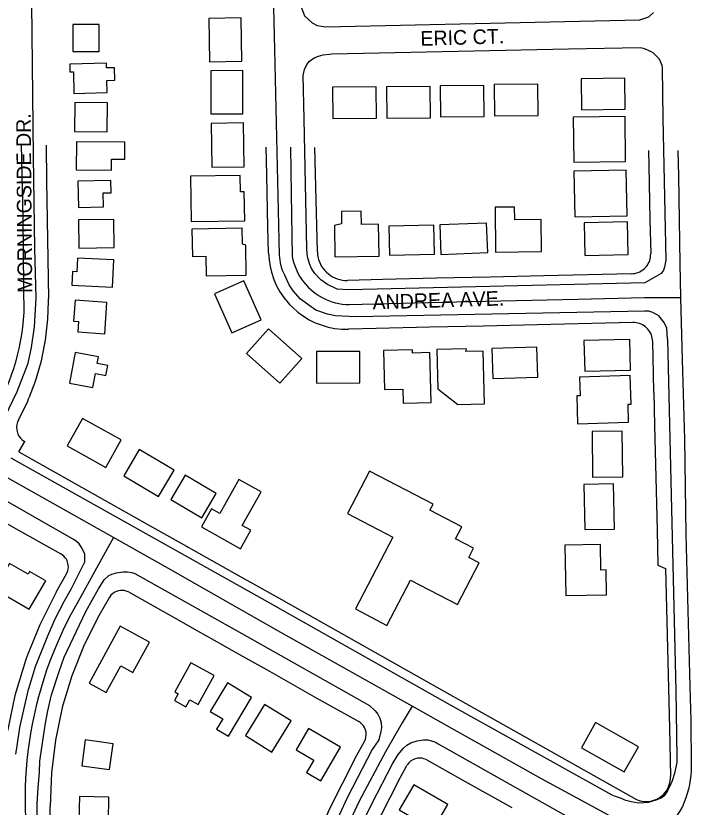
# Model space of a CAD drawing. Extents: x -25029 to 2274964, y -81170 to 687028.
# Drawn here: x -17535 to -16850, y -62251 to -61441 of the extents above; entities that cross this region are included whole.
import ezdxf

# ---------------------------------------------------------------- set-up
doc = ezdxf.new("R2010")
doc.units = 0
for name, color, linetype in [('81911BEA - RW_X_Fee_RW', 7, 'Continuous'), ('BLDG', 7, 'Continuous'), ('GE_X_CL_2000', 7, 'Continuous'), ('ROAD', 7, 'Continuous'), ('ROAD-NAME', 7, 'Continuous')]:
    doc.layers.add(name, color=color, linetype=linetype)

msp = doc.modelspace()

# ---------------------------------------------------------------- linework, layer by layer
at = {"layer": '81911BEA - RW_X_Fee_RW'}
for p, q in [((-17532.23, -61887.56), (-17526.27, -61876.97)), ((-16877.79, -62003.5), (-16870.08, -62007.03)), ((-17493.53, -62030.39), (-17483.46, -62012.5)), ((-17439.89, -62037.02), (-17449.94, -62054.89)), ((-17187.57, -62200.36), (-17178.44, -62184.14)), ((-17143.99, -62224.88), (-17134.87, -62208.66))]:
    msp.add_line(p, q, dxfattribs=at)
for points in [[(-17504.43, -61573.55), (-17503.83, -61609.91), (-17503.17, -61649.91), (-17502.51, -61689.9), (-17501.84, -61730.65)], [(-17276.55, -61683.88), (-17277.16, -61657.87), (-17278.42, -61603.89), (-17279.08, -61575.49)], [(-17226.56, -61682.71), (-17228.43, -61602.73), (-17229.06, -61575.92)], [(-16887.66, -61578.85), (-16887.3, -61594.77), (-16886.06, -61649.76), (-16885.26, -61684.72)], [(-17276.55, -61683.88), (-17276.08, -61690.84), (-17275.01, -61697.74), (-17273.55, -61703.67), (-17271.09, -61711.12), (-17268.26, -61717.5), (-17264.9, -61723.62), (-17261.01, -61729.41), (-17256.63, -61734.85), (-17254.98, -61736.57), (-17251.8, -61739.88), (-17246.55, -61744.47), (-17240.91, -61748.59), (-17234.94, -61752.2), (-17228.68, -61755.28), (-17222.8, -61757.55), (-17215.46, -61759.74), (-17208.62, -61761.09), (-17201.68, -61761.84), (-17194.7, -61761.98)], [(-17226.56, -61682.71), (-17226.39, -61685.32), (-17225.98, -61687.9), (-17225.36, -61690.45), (-17224.51, -61692.92), (-17223.46, -61695.32), (-17222.19, -61697.61), (-17220.73, -61699.78), (-17219.09, -61701.82), (-17217.28, -61703.71), (-17215.31, -61705.43), (-17213.2, -61706.98), (-17210.96, -61708.33), (-17208.61, -61709.48), (-17206.17, -61710.43), (-17203.65, -61711.16), (-17201.09, -61711.66), (-17198.49, -61711.94), (-17195.87, -61712)], [(-16904.82, -61705.2), (-16903.08, -61705.08), (-16901.35, -61704.82), (-16899.66, -61704.4), (-16898, -61703.84), (-16896.4, -61703.13), (-16894.87, -61702.29), (-16893.42, -61701.31), (-16892.06, -61700.22), (-16890.8, -61699.01), (-16889.65, -61697.7), (-16888.62, -61696.29), (-16887.72, -61694.79), (-16886.95, -61693.23), (-16886.31, -61691.6), (-16885.83, -61689.92), (-16885.49, -61688.21), (-16885.3, -61686.47), (-16885.26, -61684.72)], [(-16904.82, -61705.2), (-16994.69, -61707.3), (-17049.68, -61708.58), (-17104.66, -61709.87), (-17159.65, -61711.15), (-17195.87, -61712)], [(-17509.11, -61794.5), (-17505.85, -61778.24), (-17504.84, -61773.22), (-17502.41, -61751.65), (-17501.93, -61733.12), (-17501.84, -61730.65)], [(-16903.65, -61755.19), (-17001.39, -61757.47), (-17056.38, -61758.75), (-17111.36, -61760.04), (-17166.35, -61761.32), (-17194.7, -61761.98)], [(-16883.22, -61774.7), (-16883.34, -61772.96), (-16883.6, -61771.24), (-16884.02, -61769.55), (-16884.58, -61767.9), (-16885.29, -61766.3), (-16886.13, -61764.77), (-16887.1, -61763.33), (-16888.19, -61761.97), (-16889.4, -61760.71), (-16890.71, -61759.56), (-16892.11, -61758.53), (-16893.61, -61757.63), (-16895.17, -61756.86), (-16896.8, -61756.23), (-16898.47, -61755.75), (-16900.18, -61755.41), (-16901.91, -61755.22), (-16903.65, -61755.19)], [(-16882.04, -61826.68), (-16882.47, -61807.71), (-16883.22, -61774.7)], [(-17532.62, -61855.04), (-17523.05, -61835.56), (-17522.2, -61833.38), (-17521.37, -61831.23), (-17515.19, -61815.33), (-17509.11, -61794.5)], [(-16882.04, -61826.68), (-16881.23, -61860.69), (-16879.95, -61913.68), (-16878.65, -61967.66), (-16877.79, -62003.5)], [(-17532.62, -61855.04), (-17533.48, -61856.96), (-17534.26, -61859.66), (-17534.56, -61862.45), (-17534.48, -61864.55), (-17534.1, -61866.62), (-17533.21, -61869.28), (-17531.87, -61871.75), (-17530.61, -61873.43), (-17529.12, -61874.92), (-17527.47, -61876.23), (-17526.27, -61876.97)], [(-17532.23, -61887.56), (-17444.01, -61937.2), (-17395.34, -61964.58), (-17360.48, -61984.2), (-17358.73, -61985.18), (-17299.47, -62018.53), (-17295.11, -62020.98), (-17263.42, -62038.81), (-17090.85, -62135.91), (-16899.81, -62243.4)], [(-17663.88, -61893.77), (-17585.06, -61938.12), (-17532.77, -61967.55), (-17489.18, -61992.07)], [(-17483.46, -62012.5), (-17483.02, -62011.63), (-17482.19, -62009.49), (-17481.74, -62007.59), (-17481.56, -62005.63), (-17481.61, -62003.67), (-17481.94, -62001.74), (-17482.76, -61999.26), (-17483.63, -61997.5), (-17484.75, -61995.89), (-17486.05, -61994.42), (-17487.55, -61993.16), (-17489.18, -61992.07)], [(-16870.08, -62007.03), (-16866.15, -62170.55), (-16864.96, -62219.91)], [(-17493.53, -62030.39), (-17510.87, -62064.61), (-17522.91, -62094.6), (-17525.16, -62100.21), (-17535.01, -62132.7), (-17536.29, -62136.91), (-17543.62, -62171.73), (-17544.19, -62174.45), (-17548.68, -62211.68), (-17550.05, -62250.88)], [(-17419.46, -62031.31), (-17420.33, -62030.86), (-17422.47, -62030.04), (-17424.37, -62029.58), (-17426.33, -62029.4), (-17428.29, -62029.45), (-17430.22, -62029.78), (-17432.1, -62030.34), (-17433.88, -62031.16), (-17436.07, -62032.59), (-17437.98, -62034.38), (-17439.2, -62035.91), (-17439.89, -62037.02)], [(-17419.46, -62031.31), (-17371.53, -62058.28), (-17349.3, -62070.78), (-17323.59, -62085.25), (-17312.48, -62091.5), (-17275.66, -62112.23), (-17227.73, -62139.2), (-17184.16, -62163.71)], [(-17449.94, -62054.89), (-17465.3, -62085.23), (-17477.97, -62116.79), (-17487.12, -62146.94), (-17487.84, -62149.32), (-17494.84, -62182.59), (-17498.88, -62216.1), (-17500.05, -62250.75)], [(-17178.44, -62184.14), (-17178, -62183.27), (-17177.36, -62181.76), (-17176.85, -62179.87), (-17176.54, -62177.28), (-17176.68, -62174.67), (-17177.27, -62172.12), (-17178.3, -62169.72), (-17179.32, -62168.05), (-17180.58, -62166.54), (-17182.52, -62164.8), (-17184.16, -62163.71)], [(-17187.57, -62200.36), (-17214.95, -62254.41), (-17223.46, -62275.61), (-17236.5, -62308.08), (-17237.53, -62310.64), (-17251.23, -62355.83), (-17255.11, -62368.62), (-17262.65, -62404.46), (-17267.59, -62427.91), (-17270.71, -62453.76), (-17274.85, -62488.07), (-17275.03, -62493.5), (-17276.34, -62533.46), (-17276.84, -62548.63)], [(-17114.44, -62202.95), (-17115.31, -62202.5), (-17117.44, -62201.68), (-17119.35, -62201.22), (-17121.3, -62201.04), (-17123.91, -62201.18), (-17126.46, -62201.78), (-17128.86, -62202.8), (-17131.05, -62204.23), (-17132.95, -62206.02), (-17134.18, -62207.55), (-17134.52, -62208.11), (-17134.87, -62208.66)], [(-17114.44, -62202.95), (-17075.22, -62225.02), (-17027.37, -62251.75)], [(-16899.81, -62243.4), (-16898.26, -62244.18), (-16896.12, -62244.74), (-16893.97, -62245.19), (-16891.79, -62245.45), (-16889.6, -62245.51), (-16887.41, -62245.38), (-16885.24, -62245.07), (-16883.1, -62244.56), (-16881.02, -62243.86), (-16879.01, -62242.99), (-16877.08, -62241.94), (-16875.25, -62240.73), (-16873.53, -62239.36), (-16871.94, -62237.85), (-16870.49, -62236.2), (-16869.19, -62234.44), (-16868.05, -62232.56), (-16867.08, -62230.6), (-16866.28, -62228.55), (-16865.67, -62226.44), (-16865.24, -62224.29), (-16865.01, -62222.11), (-16864.96, -62219.91)], [(-17143.99, -62224.88), (-17169.41, -62275.04), (-17185.07, -62314.06), (-17186.56, -62317.78), (-17190.36, -62327.22), (-17200.46, -62360.53), (-17206.68, -62381.04), (-17211.32, -62403.12), (-17218.25, -62436.06), (-17219.49, -62446.32), (-17224.76, -62489.98), (-17224.99, -62491.89), (-17226.38, -62533.93), (-17226.84, -62548.09)], [(-17494.54, -62765.8), (-17494.86, -62735.8), (-17495.28, -62695.8), (-17495.71, -62655.81), (-17496.14, -62615.81), (-17496.57, -62575.81), (-17497, -62535.81), (-17497.42, -62495.82), (-17497.85, -62455.82), (-17498.28, -62415.82), (-17498.76, -62370.82), (-17499.3, -62320.83), (-17499.83, -62270.82), (-17500.05, -62250.75)]]:
    msp.add_lwpolyline(points, dxfattribs=at)
at = {"layer": 'BLDG'}
for points in [[(-17337.75, -61443.69), (-17337.09, -61488.15), (-17303.99, -61487.65), (-17304.65, -61443.2)], [(-17449.88, -61477.53), (-17449.99, -61449.85), (-17477.14, -61449.96), (-17477.03, -61477.64)], [(-17441.8, -61519.76), (-17442.12, -61507.33), (-17434.13, -61507.13), (-17434.46, -61494.29), (-17442.42, -61494.49), (-17442.54, -61489.57), (-17480.13, -61490.53), (-17479.93, -61498.56), (-17476.37, -61498.47), (-17475.81, -61520.62)], [(-17335.8, -61497.28), (-17335.75, -61541.36), (-17302.98, -61541.32), (-17303.03, -61497.24)], [(-16956.06, -61537.37), (-16911.45, -61536.76), (-16911.88, -61504.91), (-16956.5, -61505.51)], [(-17210.88, -61546.21), (-17166.14, -61545.85), (-17166.39, -61513.88), (-17211.13, -61514.24)], [(-17155.55, -61545.8), (-17110.81, -61545.44), (-17111.07, -61513.47), (-17155.81, -61513.83)], [(-17100.61, -61544.62), (-17055.87, -61544.26), (-17056.13, -61512.29), (-17100.87, -61512.65)], [(-17045.33, -61543.56), (-17000.59, -61543.2), (-17000.84, -61511.23), (-17045.58, -61511.59)], [(-17475.03, -61529.9), (-17475.36, -61559.53), (-17441.97, -61559.9), (-17441.64, -61530.28)], [(-16963.94, -61590.99), (-16910.91, -61590.25), (-16911.56, -61544.09), (-16964.59, -61544.83)], [(-17301.56, -61595.56), (-17302.23, -61550.73), (-17335.37, -61551.22), (-17334.7, -61596.05)], [(-17473.44, -61598.9), (-17437.53, -61599.03), (-17437.49, -61587.85), (-17423.7, -61587.9), (-17423.63, -61570.3), (-17473.34, -61570.13)], [(-16962.97, -61646.97), (-16909.28, -61645.88), (-16910.23, -61599), (-16963.93, -61600.1)], [(-17355.88, -61651.67), (-17301, -61650.85), (-17301.44, -61621.36), (-17305.39, -61621.42), (-17305.64, -61604.48), (-17356.58, -61605.24)], [(-17445.43, -61636.84), (-17445.78, -61622.38), (-17437.83, -61622.19), (-17438.14, -61609.63), (-17471.86, -61610.44), (-17471.2, -61637.46)], [(-16997.1, -61682.57), (-16997.34, -61649.65), (-17024.55, -61649.86), (-17024.64, -61636.9), (-17044.58, -61637.05), (-17044.24, -61682.92)], [(-17163.83, -61654.48), (-17181.51, -61654.72), (-17181.69, -61641.18), (-17201.87, -61641.46), (-17201.7, -61653.91), (-17209.11, -61655.89), (-17208.68, -61687.8), (-17163.38, -61687.18)], [(-17434.8, -61678.39), (-17435.15, -61649.52), (-17471.05, -61649.95), (-17470.7, -61678.83)], [(-17152.67, -61686.29), (-17106.47, -61685.21), (-17107.17, -61655.38), (-17153.37, -61656.46)], [(-17100.07, -61685.33), (-17052.04, -61683.45), (-17053.23, -61653.24), (-17101.26, -61655.12)], [(-16952.64, -61686.36), (-16908.34, -61685.46), (-16909.01, -61652.2), (-16953.32, -61653.09)], [(-17354.49, -61687.43), (-17340.88, -61687.17), (-17340.49, -61707.38), (-17299.36, -61706.59), (-17299.94, -61675.94), (-17303.3, -61674.97), (-17303.62, -61658.56), (-17355.02, -61659.54)], [(-17472.12, -61689.11), (-17472.76, -61703.12), (-17477.43, -61702.91), (-17478.07, -61716.95), (-17436.3, -61718.86), (-17435.02, -61690.8)], [(-17331.99, -61725.86), (-17314.01, -61765.78), (-17284.02, -61752.27), (-17302, -61712.35)], [(-17474.62, -61732.36), (-17476.16, -61753.75), (-17471.09, -61754.12), (-17471.86, -61764.82), (-17444.35, -61766.81), (-17442.03, -61734.72)], [(-17265.16, -61817.24), (-17242.6, -61792.11), (-17276.52, -61761.67), (-17299.08, -61786.8)], [(-16952.87, -61804.85), (-16905.81, -61803.8), (-16906.51, -61772.43), (-16953.57, -61773.48)], [(-17227.37, -61817.1), (-17183.09, -61816.98), (-17183.17, -61784.79), (-17227.46, -61784.91)], [(-17129.03, -61786.39), (-17129.12, -61783.08), (-17159.02, -61783.91), (-17157.91, -61823.86), (-17138.99, -61823.33), (-17138.59, -61837.63), (-17110.12, -61836.84), (-17111.54, -61785.91)], [(-17074.46, -61784.89), (-17074.01, -61781.99), (-17104.3, -61782.7), (-17103.35, -61823.01), (-17082.87, -61838.91), (-17055.6, -61838.27), (-17056.87, -61784.48)], [(-17046.96, -61812.3), (-17000.84, -61810.94), (-17001.74, -61780.24), (-17047.87, -61781.6)], [(-17456.58, -61821.71), (-17453.87, -61807.39), (-17443.13, -61809.42), (-17441.17, -61799.06), (-17451.98, -61797.02), (-17450.69, -61790.19), (-17474.47, -61785.68), (-17480.43, -61817.19)], [(-16908.43, -61838.85), (-16905.3, -61838.75), (-16906.16, -61809.51), (-16958.03, -61811.05), (-16957.46, -61830.2), (-16960.97, -61830.3), (-16960.12, -61858.73), (-16907.89, -61857.18)], [(-17427.58, -61875.29), (-17467.24, -61853.23), (-17482.91, -61881.4), (-17443.25, -61903.46)], [(-16913.77, -61913.15), (-16914.37, -61866.41), (-16945.33, -61866.81), (-16944.73, -61913.55)], [(-17424.86, -61911.96), (-17389.23, -61933.19), (-17373.26, -61906.4), (-17408.89, -61885.16)], [(-17376.67, -61936.33), (-17345.05, -61955.05), (-17330.32, -61930.18), (-17361.95, -61911.46)], [(-17195.87, -61950.75), (-17149.37, -61975.01), (-17187.66, -62048.4), (-17155.35, -62065.26), (-17131.12, -62018.82), (-17083.23, -62043.81), (-17060.94, -62001.08), (-17071.51, -61995.56), (-17066.68, -61986.29), (-17085.14, -61976.65), (-17078.73, -61964.36), (-17111.33, -61947.35), (-17108.11, -61941.17), (-17173.16, -61907.23)], [(-17294.81, -61967.8), (-17303.5, -61962.93), (-17284.23, -61928.48), (-17307.05, -61915.72), (-17326.61, -61950.7), (-17335.04, -61945.99), (-17345.34, -61964.41), (-17305.4, -61986.74)], [(-16922.48, -61966.54), (-16923.47, -61920.44), (-16953.71, -61921.09), (-16952.72, -61967.19)], [(-16930.51, -62033.82), (-16931.02, -62008.43), (-16936.23, -62008.53), (-16936.75, -61982.44), (-16973.2, -61983.16), (-16972.17, -62034.65)], [(-17504.75, -62019.47), (-17521.19, -62009.91), (-17522.82, -62012.71), (-17541.75, -62001.69), (-17557.16, -62028.17), (-17521.79, -62048.75)], [(-17442.86, -62134.05), (-17427.93, -62106.56), (-17415.51, -62113.3), (-17398.62, -62082.22), (-17428.57, -62065.95), (-17460.4, -62124.52)], [(-17372.49, -62133.25), (-17369.04, -62135.16), (-17372.84, -62142.02), (-17361.15, -62148.49), (-17357.27, -62141.47), (-17348.75, -62146.18), (-17332.42, -62116.65), (-17356.07, -62103.57)], [(-17336.27, -62153.39), (-17323.48, -62161.03), (-17329.76, -62171.54), (-17317.7, -62178.75), (-17293.87, -62138.89), (-17318.71, -62124.03)], [(-17300.28, -62178.06), (-17273.12, -62194.83), (-17253.49, -62163.05), (-17280.64, -62146.28)], [(-16956.22, -62190.42), (-16912.27, -62215.25), (-16897.71, -62189.5), (-16941.66, -62164.66)], [(-17248.35, -62192.63), (-17230.13, -62203.31), (-17237.54, -62215.95), (-17223.16, -62224.38), (-17202.92, -62189.87), (-17235.52, -62170.75)], [(-17464.19, -62182.53), (-17467.78, -62208.91), (-17439.4, -62212.77), (-17435.81, -62186.39)], [(-17142.67, -62254.07), (-17108.03, -62274.3), (-17093.02, -62248.59), (-17127.66, -62228.37)], [(-17470.13, -62240.38), (-17470.78, -62264.91), (-17440.61, -62265.72), (-17439.96, -62241.18)]]:
    msp.add_lwpolyline(points, close=True, dxfattribs=at)
at = {"layer": 'GE_X_CL_2000'}
for points in [[(-17529.77, -61573.33), (-17528.02, -61647.47), (-17527.42, -61719.67), (-17526.99, -61744.69), (-17527.67, -61752.25), (-17528.56, -61759.79), (-17529.68, -61767.3), (-17532.37, -61781.77), (-17533.96, -61788.71), (-17535.77, -61795.6), (-17537.79, -61802.42), (-17540.03, -61809.18), (-17542.47, -61815.87), (-17545.13, -61822.48), (-17547.99, -61829), (-17551.06, -61835.43), (-17554.32, -61841.76), (-17557.79, -61847.98), (-17583.83, -61892.08)], [(-17254.24, -61575.7), (-17253.33, -61623.24), (-17252.34, -61687.45), (-17251.59, -61690.98), (-17250.63, -61694.45), (-17249.46, -61697.85), (-17248.09, -61701.18), (-17246.52, -61704.42), (-17244.77, -61707.56), (-17242.82, -61710.6), (-17240.7, -61713.5), (-17238.41, -61716.28), (-17235.95, -61718.92), (-17233.34, -61721.4), (-17230.59, -61723.72), (-17227.71, -61725.87), (-17224.7, -61727.84), (-17221.57, -61729.64), (-17218.35, -61731.24), (-17215.03, -61732.64), (-17211.64, -61733.84), (-17208.18, -61734.84), (-17204.67, -61735.63), (-17201.11, -61736.2), (-17197.53, -61736.56), (-17193.93, -61736.71), (-17127.38, -61735.08), (-17054.28, -61733.22), (-16959.98, -61731.34), (-16891.48, -61729.62), (-16854.61, -61729.45)], [(-16857.42, -61579.11), (-16856.95, -61605.21), (-16855.53, -61694.71), (-16854.61, -61729.45)], [(-16854.61, -61729.45), (-16852.91, -61793.39), (-16850.81, -61874.55), (-16849.15, -61972.02), (-16846.46, -62076.04), (-16845.14, -62127.88), (-16844.12, -62162.42), (-16844.1, -62164.68), (-16843.72, -62207.04), (-16843.92, -62214.02), (-16844.25, -62218.74), (-16844.82, -62223.43), (-16845.61, -62228.09), (-16846.62, -62232.71), (-16847.85, -62237.27), (-16849.3, -62241.77), (-16850.96, -62246.2), (-16852.84, -62250.53), (-16854.92, -62254.78), (-16877.6, -62288.47)], [(-17435.45, -61975.13), (-17560.53, -61904.86), (-17583.83, -61892.08)], [(-17435.45, -61975.13), (-17445.53, -61993.69), (-17471.33, -62040.14), (-17476.1, -62048.64), (-17480.68, -62057.24), (-17487.22, -62070.53), (-17493.18, -62083.66), (-17496.94, -62092.65), (-17500.48, -62101.72), (-17503.81, -62110.88), (-17506.77, -62119.98), (-17509.53, -62129.14), (-17512.09, -62138.36), (-17514.43, -62147.64), (-17516.56, -62156.96), (-17518.48, -62166.34), (-17520.18, -62175.75), (-17521.68, -62185.2), (-17522.95, -62194.28), (-17524, -62203.4), (-17524.8, -62212.54), (-17525.37, -62221.7), (-17525.7, -62230.87), (-17525.79, -62240.05), (-17525.11, -62308.79)], [(-17129.37, -62147.91), (-17264.14, -62072.45), (-17303.47, -62050.03), (-17376.61, -62008.35), (-17435.45, -61975.13)], [(-17129.37, -62147.91), (-17139.69, -62164.8), (-17156.72, -62194.67), (-17183.73, -62245.33), (-17194.9, -62269.52)], [(-16877.6, -62288.47), (-16915.89, -62266.46), (-16997.23, -62222.4), (-17088.94, -62170.64), (-17129.37, -62147.91)]]:
    msp.add_lwpolyline(points, dxfattribs=at)
at = {"layer": 'ROAD'}
for points in [[(-17550.26, -61859.73), (-17533.85, -61825.85), (-17522.85, -61796.63), (-17519.18, -61780.62), (-17516.2, -61759.62), (-17514.67, -61729.77), (-17515.81, -61679.44), (-17517.2, -61585.2), (-17519.45, -61396.66), (-17522.47, -61235.8), (-17525.47, -61048.34), (-17528.33, -60889.75), (-17531.37, -60748.36)], [(-16867.89, -61772), (-16868.68, -61760.98), (-16871.57, -61754.94), (-16876.96, -61748.36), (-16883.03, -61744.79), (-16887.29, -61743.6), (-16891.16, -61743.46), (-16891.42, -61743.38), (-17187.32, -61749.42), (-17208.13, -61748.42), (-17216.33, -61746.67), (-17228.21, -61742.34), (-17243.69, -61731.22), (-17251.4, -61722.59), (-17255.51, -61716.64), (-17260.02, -61706.62), (-17262.66, -61701.16), (-17264.45, -61694.11), (-17265.43, -61685.66), (-17270.26, -61475.64), (-17273.51, -61333.23)], [(-17242.84, -61433.06), (-17239.7, -61441.17), (-17231.96, -61448.43), (-17226.66, -61450.98), (-17222.25, -61451.82), (-17218.27, -61452.39), (-16896.4, -61445.28), (-16887.15, -61442.1), (-16882.22, -61437.6)], [(-16867.89, -61772), (-16864.28, -61931.78), (-16859.66, -62131.74), (-16858.33, -62200.33), (-16858.41, -62205.43), (-16860.11, -62213.57), (-16860.98, -62216.99), (-16863.29, -62224.19), (-16865.73, -62229.94), (-16867.9, -62234.54), (-16871.61, -62239.71), (-16874.02, -62241.62), (-16880.08, -62244.17), (-16887.76, -62246.6), (-16892.36, -62246.99), (-16897.9, -62247.22), (-16905.23, -62245.97), (-16910.88, -62244.58), (-16916.04, -62242.09), (-16921.37, -62240.23), (-16924.8, -62238.99), (-17090.15, -62146.97), (-17283.25, -62038.05), (-17540.02, -61893.86)], [(-17535.45, -62197.12), (-17533.91, -62188.42), (-17531.37, -62169.66), (-17526.43, -62148.56), (-17522.22, -62130.8), (-17518.42, -62117.57), (-17515.23, -62107.36), (-17502.44, -62075.74), (-17494.94, -62058.59), (-17485.39, -62039.93), (-17478.38, -62027.35), (-17464.78, -62000.12), (-17464.83, -61992.12), (-17467.59, -61985.73), (-17470.44, -61981.76), (-17473.34, -61979.48), (-17475.77, -61977.57), (-17579.8, -61918.07)], [(-17512.56, -62369.22), (-17513.6, -62247.43), (-17512.63, -62231.4), (-17511.26, -62215.64), (-17510.81, -62204.19), (-17508.66, -62190.31), (-17506.93, -62179.03), (-17504.82, -62165.47), (-17502.46, -62152.55), (-17498.72, -62136.17), (-17491.16, -62113.56), (-17488.37, -62104.66), (-17485.81, -62097.63), (-17463.76, -62050.91), (-17450.67, -62027.73), (-17444.94, -62018.42), (-17440.11, -62014.29), (-17436.89, -62012.79), (-17432.28, -62011.26), (-17425.68, -62010.2), (-17420.93, -62010.25), (-17416.4, -62011.17), (-17413.52, -62012.12), (-17303.93, -62073.51), (-17173.16, -62147.14), (-17167.47, -62152.69), (-17164.67, -62156.23), (-17162.56, -62160.23), (-17161.19, -62165.07), (-17161, -62169.85), (-17161.62, -62173.94), (-17163.77, -62182.24), (-17167.27, -62187.77), (-17170.41, -62192.26), (-17196.2, -62241.68), (-17211.72, -62275.95)], [(-17186.48, -62279.67), (-17170.63, -62247.06), (-17149.6, -62207.01), (-17143.86, -62197.24), (-17138.48, -62190.87), (-17135.13, -62187.99), (-17130.75, -62185.59), (-17124.34, -62183.31), (-17117.87, -62182.23), (-17113.59, -62182.47), (-17107.33, -62184.07), (-17105.01, -62185.27), (-17102.92, -62186.47), (-16928.93, -62284.58)]]:
    msp.add_lwpolyline(points, dxfattribs=at)
msp.add_lwpolyline([(-16872.93, -61545.73), (-16869.68, -61691.3), (-16871.1, -61698.49), (-16872.17, -61701.37), (-16874.63, -61704.88), (-16891.17, -61714.46), (-17194.46, -61721.59), (-17206.32, -61720.84), (-17216.17, -61716.1), (-17222.91, -61711.5), (-17229.15, -61704.92), (-17232.63, -61699.72), (-17234.19, -61695.85), (-17236.22, -61689.35), (-17236.95, -61684.88), (-17237.45, -61679.52), (-17240.22, -61546.54), (-17241.29, -61502.18), (-17239.83, -61495.93), (-17237.47, -61491.03), (-17234.66, -61487.58), (-17229.75, -61483.99), (-17225.54, -61482.33), (-17220.69, -61481.07), (-17214.2, -61480.42), (-17211.65, -61480.07), (-16969.54, -61474.92), (-16896.13, -61473.56), (-16892.92, -61474.36), (-16888.68, -61475.8), (-16883, -61478.64), (-16876.45, -61485.15), (-16873.72, -61491.63), (-16873.52, -61494.81)], close=True, dxfattribs=at)

# ---------------------------------------------------------------- texts
at = {"layer": 'ROAD-NAME'}
for s, rotation, p in [('ERIC CT.', 1.76359, (-17120.86, -61471.91)), ('MORNINGSIDE DR.', 90.48788, (-17518.5, -61724.67)), ('ANDREA AVE.', 1.76359, (-17169.9, -61741.8))]:
    msp.add_text(s, height=15, rotation=rotation, dxfattribs=at).set_placement(p)

doc.saveas('drawing.dxf')
